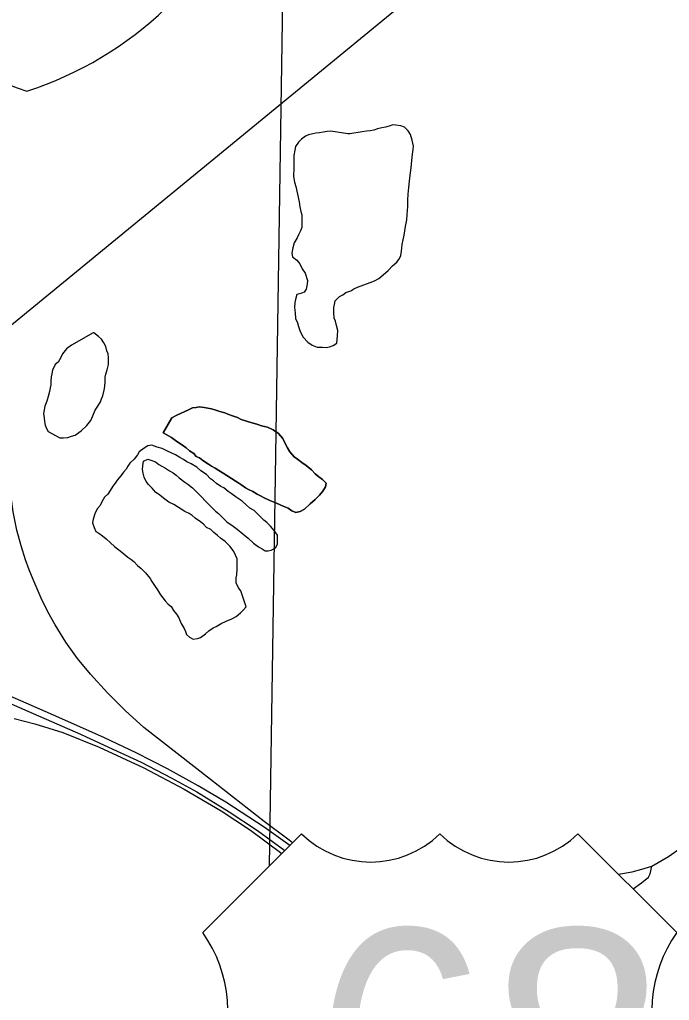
# Model space of a CAD drawing. Extents: x 0 to 68, y 0 to 52.9.
# Drawn here: x 25.022 to 25.41, y 19.889 to 20.474 of the extents above; entities that cross this region are included whole.
import ezdxf

# ---------------------------------------------------------------- set-up
doc = ezdxf.new("R2010")
doc.units = 0
for name, color, linetype in [('Default', 7, 'Continuous'), ('GM_X_Minor_Lake', 7, 'Continuous'), ('GM_X_State_Route', 7, 'Continuous'), ('SH_Data', 7, 'Continuous')]:
    doc.layers.add(name, color=color, linetype=linetype)

msp = doc.modelspace()

# ---------------------------------------------------------------- linework, layer by layer
at = {"layer": 'Default'}
for p, q in [((25.19038, 19.98852), (25.13148, 19.92961)), ((25.41422, 19.92961), (25.35531, 19.98852))]:
    msp.add_line(p, q, dxfattribs=at)
for points in [[(24.62058, 19.96571), (24.98945, 20.26939), (25.45371, 20.65004), (25.56044, 20.73802), (25.63412, 20.79854), (25.65848, 20.81858), (25.67713, 20.83417), (25.6891, 20.84475), (25.70121, 20.85575), (25.70724, 20.86142)], [(25.17124, 19.96937), (25.18418, 20.80883), (26.0012, 20.79934)], [(25.3994, 19.96928), (25.40937, 19.97499), (25.41669, 19.98008), (25.42398, 19.98566)], [(25.37949, 19.96434), (25.38764, 19.96582), (25.39345, 19.96747), (25.3994, 19.96928)], [(25.38815, 19.95568), (25.39317, 19.95925), (25.39741, 19.96271), (25.39843, 19.96463), (25.3994, 19.96928)]]:
    msp.add_lwpolyline(points, dxfattribs=at)
for centre, radius, start, end in [((25.23162, 20.03058), 0.0589, 225.573, 314.427), ((25.31408, 20.03058), 0.0589, 225.573, 314.427), ((25.06393, 19.88231), 0.08246, 334.54712, 35.00093), ((25.48177, 19.88231), 0.08246, 144.99907, 205.45288)]:
    msp.add_arc(centre, radius, start, end, dxfattribs=at)
at = {"layer": 'GM_X_Minor_Lake'}
for points in [[(25.25242, 20.35062), (25.25324, 20.35463), (25.25331, 20.35793), (25.25377, 20.36268), (25.25384, 20.36635), (25.25392, 20.37001), (25.25437, 20.37404), (25.25481, 20.37769), (25.25525, 20.38135), (25.2557, 20.38574), (25.25616, 20.39012), (25.2566, 20.39378), (25.25703, 20.39671), (25.25706, 20.39854), (25.2564, 20.40222), (25.25537, 20.40554), (25.25395, 20.40776), (25.2518, 20.41001), (25.24961, 20.41078), (25.24669, 20.41121), (25.24486, 20.41125), (25.24264, 20.41056), (25.24043, 20.40987), (25.23822, 20.40955), (25.23564, 20.40887), (25.23343, 20.40818), (25.23122, 20.40786), (25.22901, 20.40753), (25.22644, 20.40722), (25.21908, 20.4059), (25.21835, 20.40592), (25.21798, 20.40592)], [(25.21798, 20.40592), (25.20775, 20.4076), (25.20555, 20.40728), (25.20334, 20.40695), (25.20113, 20.40663), (25.19893, 20.40631), (25.19709, 20.40598), (25.19451, 20.4053), (25.19266, 20.4046), (25.19042, 20.40282), (25.18855, 20.40102), (25.18667, 20.39849), (25.18626, 20.3963), (25.18582, 20.39301), (25.18577, 20.39008), (25.18568, 20.38569), (25.18557, 20.38055), (25.18624, 20.37724), (25.18692, 20.37466), (25.18893, 20.36546), (25.18924, 20.36252), (25.18991, 20.35958), (25.19061, 20.35773), (25.19052, 20.35333), (25.19045, 20.35003), (25.18968, 20.34822), (25.18853, 20.34568), (25.18776, 20.34386), (25.18587, 20.34097), (25.18508, 20.33805), (25.18464, 20.33476), (25.18496, 20.33255), (25.18749, 20.33067), (25.18928, 20.32844), (25.19069, 20.32547), (25.19247, 20.32287), (25.19384, 20.31844), (25.1938, 20.31625), (25.19301, 20.31333), (25.19187, 20.31152), (25.19002, 20.31082), (25.18744, 20.31014), (25.18665, 20.30723), (25.18625, 20.3054), (25.18619, 20.30247), (25.18649, 20.29917), (25.18679, 20.29586), (25.18784, 20.29327), (25.18852, 20.29106), (25.18956, 20.28811), (25.19133, 20.28477), (25.1942, 20.28179), (25.19673, 20.2799), (25.19964, 20.27874), (25.20294, 20.27868), (25.20514, 20.27863), (25.20698, 20.27896), (25.20919, 20.27965), (25.21142, 20.28107), (25.21187, 20.28546), (25.21194, 20.28876), (25.21127, 20.2917), (25.21059, 20.29428), (25.20989, 20.29613), (25.20959, 20.29943), (25.20965, 20.30237), (25.21005, 20.30419), (25.21047, 20.30638), (25.21308, 20.30889), (25.21494, 20.30996), (25.2168, 20.31138), (25.21975, 20.31242), (25.22161, 20.31349), (25.22383, 20.31454), (25.23122, 20.31732), (25.23381, 20.31837), (25.2364, 20.31978), (25.23901, 20.32193), (25.242, 20.32444), (25.24462, 20.32732), (25.24723, 20.32946), (25.24874, 20.33163), (25.24951, 20.33345), (25.24993, 20.336), (25.25038, 20.34003), (25.25159, 20.3455), (25.25242, 20.35062)], [(25.06599, 20.28731), (25.05301, 20.27987), (25.05003, 20.27774), (25.04777, 20.27485), (25.04663, 20.27267), (25.0451, 20.26977), (25.04324, 20.26834), (25.04171, 20.26508), (25.0413, 20.26288), (25.0409, 20.26106), (25.04084, 20.2585), (25.0408, 20.2563), (25.04039, 20.25447), (25.03999, 20.25228), (25.03919, 20.24937), (25.0384, 20.24645), (25.03724, 20.24354), (25.03683, 20.24135), (25.03642, 20.23916), (25.03673, 20.23659), (25.03705, 20.23438), (25.03738, 20.23217), (25.03807, 20.23033), (25.03914, 20.22847), (25.04603, 20.22467), (25.04822, 20.22463), (25.0508, 20.22494), (25.05301, 20.22563)], [(25.06599, 20.28731), (25.05301, 20.27987), (25.05003, 20.27774), (25.04777, 20.27485), (25.04663, 20.27267), (25.0451, 20.26977), (25.04324, 20.26834), (25.04171, 20.26508), (25.0413, 20.26288), (25.0409, 20.26106), (25.04084, 20.2585), (25.0408, 20.2563), (25.04039, 20.25447), (25.03999, 20.25228), (25.03919, 20.24937), (25.0384, 20.24645), (25.03724, 20.24354), (25.03683, 20.24135), (25.03642, 20.23916), (25.03673, 20.23659), (25.03705, 20.23438), (25.03738, 20.23217), (25.03807, 20.23033), (25.03914, 20.22847), (25.04603, 20.22467), (25.04822, 20.22463), (25.0508, 20.22494), (25.05301, 20.22563), (25.05522, 20.22632), (25.05894, 20.22881), (25.06231, 20.23204), (25.06457, 20.23492), (25.06572, 20.23783), (25.06725, 20.2411), (25.06877, 20.24363), (25.07029, 20.24617), (25.07106, 20.24799), (25.07183, 20.2498), (25.07263, 20.25309), (25.07304, 20.25528), (25.0731, 20.25821), (25.07315, 20.26077), (25.07356, 20.2626), (25.07434, 20.26515), (25.07514, 20.26843), (25.07519, 20.27063), (25.07522, 20.27246), (25.0749, 20.27467), (25.0742, 20.27651), (25.07353, 20.27909), (25.07247, 20.28131), (25.07105, 20.28354), (25.06925, 20.28504), (25.06636, 20.2873), (25.06636, 20.2873), (25.06599, 20.28731)], [(25.05301, 20.22563), (25.05522, 20.22632), (25.05894, 20.22881), (25.06231, 20.23204), (25.06457, 20.23492), (25.06572, 20.23783), (25.06725, 20.2411), (25.06877, 20.24363), (25.07029, 20.24617), (25.07106, 20.24799), (25.07183, 20.2498), (25.07263, 20.25309), (25.07304, 20.25528), (25.0731, 20.25821), (25.07315, 20.26077), (25.07356, 20.2626), (25.07434, 20.26515), (25.07514, 20.26843), (25.07519, 20.27063), (25.07522, 20.27246), (25.0749, 20.27467), (25.0742, 20.27651), (25.07353, 20.27909), (25.07247, 20.28131), (25.07105, 20.28354), (25.06925, 20.28504), (25.06636, 20.2873), (25.06636, 20.2873), (25.06599, 20.28731)], [(25.20496, 20.19763), (25.20281, 20.19988), (25.20064, 20.20138), (25.19847, 20.20326), (25.19632, 20.2055), (25.19308, 20.20813), (25.19055, 20.21002), (25.18802, 20.2119), (25.18585, 20.21341), (25.18334, 20.21639), (25.18192, 20.21862), (25.18087, 20.22084), (25.1791, 20.22418), (25.17659, 20.22716), (25.17334, 20.22943), (25.17007, 20.23096), (25.16825, 20.23136), (25.16642, 20.23176), (25.16424, 20.23254), (25.16096, 20.23371), (25.15877, 20.23412), (25.15695, 20.23489), (25.1544, 20.23567), (25.15223, 20.23682), (25.14968, 20.2376), (25.1464, 20.23877), (25.14458, 20.23954), (25.14167, 20.24033), (25.13912, 20.24111), (25.13657, 20.2419), (25.13437, 20.24231), (25.13218, 20.24272), (25.12926, 20.24315), (25.12742, 20.24282), (25.12521, 20.24249), (25.12299, 20.24144), (25.11596, 20.23828), (25.11299, 20.23651), (25.10787, 20.2277)], [(25.10787, 20.2277), (25.11299, 20.23651), (25.11596, 20.23828), (25.12299, 20.24144), (25.12521, 20.24249), (25.12742, 20.24282), (25.12926, 20.24315), (25.13218, 20.24272), (25.13437, 20.24231), (25.13657, 20.2419), (25.13912, 20.24111), (25.14167, 20.24033), (25.14458, 20.23954), (25.1464, 20.23877), (25.14968, 20.2376), (25.15223, 20.23682), (25.1544, 20.23567), (25.15695, 20.23489), (25.15877, 20.23412), (25.16096, 20.23371), (25.16424, 20.23254), (25.16642, 20.23176), (25.16825, 20.23136), (25.17007, 20.23096), (25.17334, 20.22943), (25.17659, 20.22716), (25.1791, 20.22418), (25.18087, 20.22084), (25.18192, 20.21862), (25.18334, 20.21639), (25.18585, 20.21341), (25.18802, 20.2119), (25.19055, 20.21002), (25.19308, 20.20813), (25.19632, 20.2055), (25.19847, 20.20326), (25.20064, 20.20138), (25.20281, 20.19988), (25.20496, 20.19763), (25.20455, 20.19544), (25.20303, 20.19291), (25.20115, 20.19038), (25.19853, 20.18786), (25.19555, 20.18536), (25.19218, 20.18213), (25.18959, 20.18072), (25.18701, 20.18004), (25.18446, 20.18118), (25.18229, 20.1827), (25.17938, 20.18385), (25.17757, 20.18462), (25.17539, 20.18577), (25.17139, 20.18731), (25.16812, 20.18885), (25.16594, 20.18999), (25.16377, 20.19113), (25.16123, 20.19265), (25.15869, 20.1938), (25.15688, 20.19494), (25.15471, 20.19645), (25.1529, 20.19758), (25.15073, 20.19909), (25.14349, 20.20364), (25.14095, 20.20516), (25.13878, 20.20666), (25.13661, 20.20781), (25.1348, 20.20895), (25.13154, 20.21121), (25.12937, 20.21272), (25.12756, 20.21349), (25.12613, 20.21535), (25.12359, 20.21687), (25.12143, 20.21875), (25.11926, 20.22025), (25.11601, 20.22252), (25.11275, 20.22479), (25.10949, 20.22668), (25.10787, 20.2277)], [(25.10787, 20.2277), (25.10949, 20.22668), (25.11275, 20.22479), (25.11601, 20.22252), (25.11926, 20.22025), (25.12143, 20.21875), (25.12359, 20.21687), (25.12613, 20.21535), (25.12756, 20.21349), (25.12937, 20.21272), (25.13154, 20.21121), (25.1348, 20.20895), (25.13661, 20.20781), (25.13878, 20.20666), (25.14095, 20.20516), (25.14349, 20.20364), (25.15073, 20.19909), (25.1529, 20.19758), (25.15471, 20.19645), (25.15688, 20.19494), (25.15869, 20.1938), (25.16123, 20.19265), (25.16377, 20.19113), (25.16594, 20.18999), (25.16812, 20.18885), (25.17139, 20.18731), (25.17539, 20.18577), (25.17757, 20.18462), (25.17938, 20.18385), (25.18229, 20.1827), (25.18446, 20.18118), (25.18701, 20.18004), (25.18959, 20.18072), (25.19218, 20.18213), (25.19555, 20.18536), (25.19853, 20.18786), (25.20115, 20.19038), (25.20303, 20.19291), (25.20455, 20.19544), (25.20496, 20.19763)], [(25.17599, 20.1612), (25.17605, 20.16376), (25.1761, 20.16669), (25.17396, 20.1693), (25.17181, 20.17191), (25.16966, 20.17415), (25.16785, 20.17566), (25.1621, 20.18127), (25.15956, 20.18279), (25.1574, 20.18466), (25.15488, 20.18691), (25.15307, 20.18805), (25.15126, 20.18919), (25.14838, 20.19145), (25.14656, 20.19258), (25.14404, 20.19483), (25.14223, 20.1956), (25.1397, 20.19748), (25.13789, 20.19899), (25.13608, 20.20012), (25.13357, 20.20274), (25.13032, 20.205), (25.1278, 20.20726), (25.12454, 20.20915), (25.12199, 20.2103), (25.11982, 20.21181), (25.11765, 20.21296), (25.11511, 20.21448), (25.11257, 20.21563), (25.11039, 20.21677), (25.10712, 20.2183), (25.10421, 20.21909), (25.10093, 20.22026), (25.09872, 20.21994), (25.0965, 20.21852), (25.09352, 20.21638), (25.09238, 20.21457), (25.0905, 20.21204), (25.08788, 20.20953), (25.08674, 20.20772), (25.08561, 20.20591), (25.0841, 20.20411), (25.08259, 20.20194), (25.08034, 20.19942), (25.07921, 20.19761), (25.0777, 20.19581), (25.07618, 20.19327), (25.07467, 20.1911), (25.07281, 20.18931), (25.07128, 20.18641), (25.07014, 20.18423), (25.06863, 20.18243), (25.06711, 20.17989), (25.06594, 20.17625), (25.06553, 20.17406), (25.06657, 20.17111), (25.06762, 20.16888), (25.06943, 20.16775), (25.0716, 20.16624), (25.07377, 20.16436), (25.07629, 20.16211), (25.07881, 20.15986), (25.08314, 20.15648), (25.08674, 20.15347), (25.08855, 20.15234), (25.09036, 20.15083), (25.09251, 20.14859), (25.09467, 20.14671), (25.09719, 20.1441), (25.10005, 20.14074), (25.10111, 20.13889), (25.10253, 20.13666), (25.10432, 20.13406), (25.10609, 20.13109), (25.10752, 20.12923), (25.10895, 20.12737), (25.11074, 20.1255), (25.11254, 20.12399), (25.11397, 20.12177), (25.11575, 20.11953), (25.11717, 20.1173), (25.11857, 20.11398), (25.12035, 20.11101), (25.12104, 20.10916), (25.12174, 20.10732), (25.12354, 20.10581), (25.12572, 20.10467), (25.12829, 20.10498), (25.13014, 20.10568), (25.13311, 20.10782), (25.13498, 20.10961), (25.13758, 20.11139), (25.13943, 20.11209), (25.1424, 20.11386), (25.14536, 20.11527), (25.14869, 20.11666), (25.15129, 20.11808), (25.1539, 20.12023), (25.15577, 20.12202), (25.15727, 20.12382), (25.15417, 20.13342)], [(25.15417, 20.13342), (25.15274, 20.13528), (25.15133, 20.13824), (25.15139, 20.14117), (25.15179, 20.14299), (25.15187, 20.14666), (25.15194, 20.15032), (25.15199, 20.15252), (25.15093, 20.15474), (25.14987, 20.15696), (25.14774, 20.15994), (25.14486, 20.16292), (25.14197, 20.16482), (25.14017, 20.16632), (25.13801, 20.1682), (25.13621, 20.17006), (25.13367, 20.17122), (25.13187, 20.17308), (25.13007, 20.17459), (25.12681, 20.17685), (25.12501, 20.17836), (25.1232, 20.17949), (25.12066, 20.18064), (25.11414, 20.18481), (25.11124, 20.18633), (25.10799, 20.1886), (25.10582, 20.19047), (25.1033, 20.19236), (25.10114, 20.1946), (25.09899, 20.19684), (25.09756, 20.1987), (25.09651, 20.20129), (25.09582, 20.2035), (25.0955, 20.20571), (25.09555, 20.20791), (25.09597, 20.21083), (25.09856, 20.21188), (25.10111, 20.21109), (25.10329, 20.21032), (25.1051, 20.20881), (25.10691, 20.20768), (25.10908, 20.20653), (25.11162, 20.20502), (25.1138, 20.20387), (25.1156, 20.20237), (25.1174, 20.20087), (25.12065, 20.19824), (25.12246, 20.1971), (25.12535, 20.19484), (25.12786, 20.19223), (25.13037, 20.18961), (25.13325, 20.18662), (25.139, 20.18101), (25.1408, 20.1795), (25.14331, 20.17689), (25.14583, 20.17464), (25.14945, 20.172), (25.15197, 20.17011), (25.15522, 20.16748), (25.15847, 20.16485), (25.16171, 20.16185), (25.16459, 20.1596), (25.16677, 20.15845), (25.16858, 20.15732), (25.17041, 20.15728), (25.17225, 20.15761), (25.17485, 20.15902), (25.17599, 20.1612)]]:
    msp.add_lwpolyline(points, dxfattribs=at)
at = {"layer": 'GM_X_State_Route'}
for points in [[(24.94195, 20.09907), (24.94657, 20.09703), (24.95212, 20.09448), (25.0302, 20.06025)], [(25.0302, 20.06025), (25.05847, 20.04786), (25.06153, 20.04652), (25.07767, 20.03905), (25.09468, 20.03122), (25.11253, 20.02184), (25.12781, 20.01347), (25.14722, 20.00169), (25.16405, 19.99046), (25.18046, 19.97859)]]:
    msp.add_lwpolyline(points, dxfattribs=at)
at = {"layer": 'SH_Data'}
for points in [[(25.136, 20.02092), (25.09628, 20.05187), (25.08511, 20.06196), (25.07447, 20.0726), (25.06433, 20.08374), (25.05674, 20.09308), (25.04975, 20.10288), (25.04333, 20.11308), (25.03889, 20.12093), (25.03489, 20.12903), (25.03019, 20.1401), (25.02776, 20.14592), (25.02559, 20.15188), (25.02295, 20.16027), (25.02054, 20.16966), (25.01836, 20.18059), (25.01674, 20.19244), (25.01549, 20.20442), (25.01474, 20.21644), (25.01442, 20.23149), (25.01478, 20.24591), (25.01484, 20.25419), (25.01566, 20.27925)], [(25.18335, 19.98148), (25.16813, 19.99249), (25.14524, 20.00738), (25.1287, 20.01717), (25.11035, 20.02723), (25.0917, 20.03674), (25.07279, 20.04574), (25.04545, 20.05784), (24.96589, 20.09259)], [(25.01881, 20.05732), (25.03118, 20.05417), (25.04791, 20.04885), (25.06963, 20.04009), (25.09629, 20.02783), (25.1204, 20.01519), (25.14247, 20.00211), (25.15988, 19.99058), (25.17863, 19.97676)], [(25.18502, 19.98315), (25.18291, 19.98473), (25.16811, 19.99589), (25.136, 20.02092)]]:
    msp.add_lwpolyline(points, dxfattribs=at)
for centre, start, end in [((25.09236, 20.63625), 148.38871, 252.15676), ((24.96052, 20.63625), 287.84324, 31.61129)]:
    msp.add_arc(centre, 0.21514, start, end, dxfattribs=at)

# ---------------------------------------------------------------- texts
at = {"layer": 'Default'}
msp.add_text('68', height=0.141368, dxfattribs=at).set_placement((25.1974, 19.79025))

doc.saveas('drawing.dxf')
